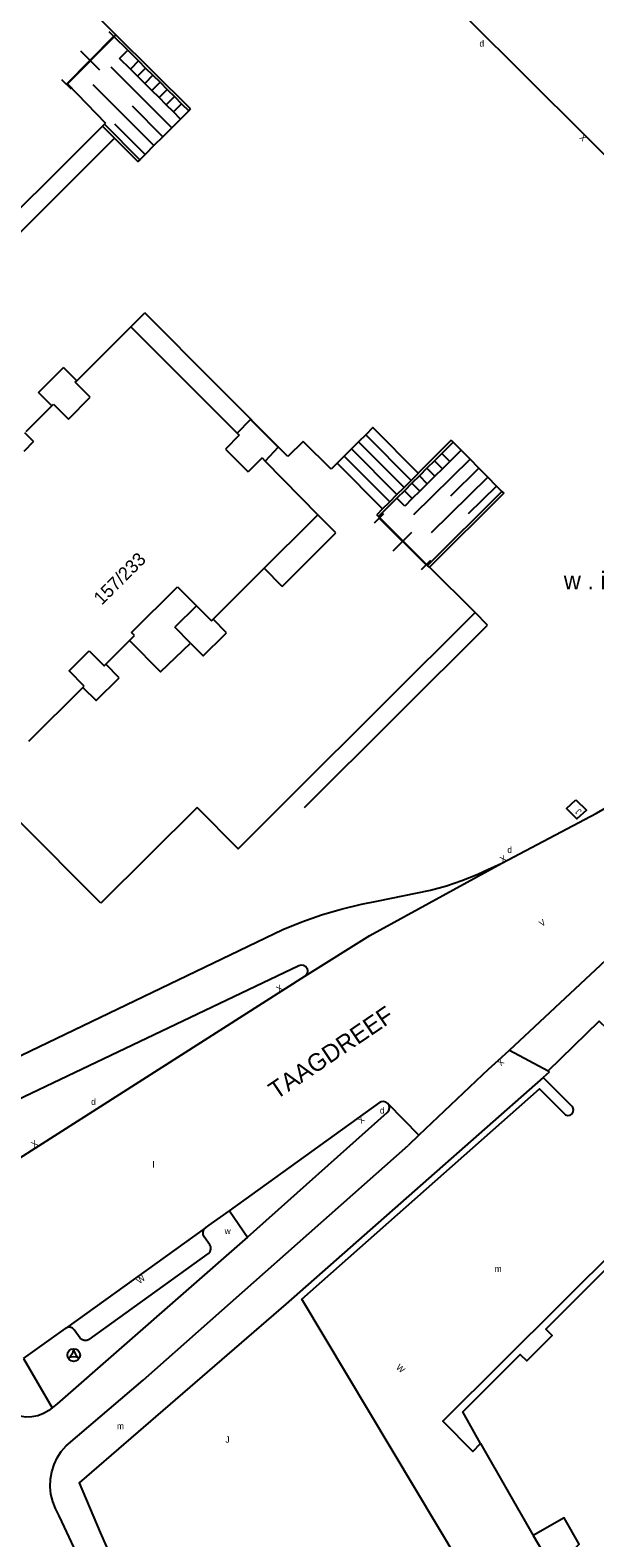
# Model space of a CAD drawing. Extents: x 134999 to 136502, y 457398 to 459002.
# Drawn here: x 136222.9 to 136267.8, y 457857.2 to 457977.1 of the extents above; entities that cross this region are included whole.
import ezdxf

# ---------------------------------------------------------------- set-up
doc = ezdxf.new("R2010")
doc.units = 0
for name, color, linetype in [('RI_DGTB_18', 7, 'Continuous'), ('RI_DGTB_2', 7, 'Continuous'), ('RI_DGTB_28', 7, 'Continuous'), ('RI_DGTB_29', 7, 'Continuous'), ('RI_DGTB_30', 7, 'Continuous'), ('RI_DGTB_31', 7, 'Continuous'), ('RI_DGTB_35', 7, 'Continuous'), ('RI_DGTB_37', 7, 'Continuous'), ('RI_DGTB_41', 7, 'Continuous'), ('RI_DGTB_43', 7, 'Continuous'), ('RI_DGTB_48', 7, 'Continuous'), ('RI_DGTB_53', 7, 'Continuous'), ('RI_DGTB_54', 7, 'Continuous'), ('RI_DGTB_7', 7, 'Continuous')]:
    doc.layers.add(name, color=color, linetype=linetype)

msp = doc.modelspace()

# ---------------------------------------------------------------- linework, layer by layer
at = {"layer": 'RI_DGTB_18'}
for p, q in [((136234.123, 457969.323), (136229.293, 457974.165)), ((136232.707, 457967.91), (136227.877, 457972.752)), ((136231.999, 457967.204), (136229.584, 457969.625)), ((136257.851, 457942.976), (136253.356, 457938.54)), ((136258.554, 457942.264), (136256.306, 457940.046)), ((136259.256, 457941.553), (136254.76, 457937.116)), ((136259.959, 457940.841), (136257.711, 457938.623))]:
    msp.add_line(p, q, dxfattribs=at)
msp.add_lwpolyline([(136233.415, 457968.617), (136231, 457971.038)], dxfattribs=at)
at = {"layer": 'RI_DGTB_2'}
for p, q in [((136227.63, 457947.905), (136226.452, 457949.091)), ((136225.897, 457946.159), (136227.63, 457947.905)), ((136224.713, 457947.35), (136225.897, 457946.159)), ((136223.121, 457944.37), (136222.348, 457943.597)), ((136223.121, 457944.37), (136222.435, 457945.07)), ((136239.492, 457944.883), (136238.395, 457943.784)), ((136238.395, 457943.784), (136240.207, 457941.975)), ((136241.304, 457943.074), (136240.207, 457941.975)), ((136230.92, 457929.189), (136234.578, 457932.831)), ((136234.578, 457932.831), (136236.079, 457931.316)), ((136236.079, 457931.316), (136234.365, 457929.609)), ((136230.769, 457928.557), (136231.16, 457928.948)), ((136231.16, 457928.948), (136230.92, 457929.189)), ((136235.623, 457928.346), (136234.365, 457929.609)), ((136258.69, 457864.698), (136262.868, 457857.372)), ((136262.868, 457857.372), (136264.488, 457854.639))]:
    msp.add_line(p, q, dxfattribs=at)
for points in [[(136226.572, 457949.211), (136230.871, 457953.488)], [(136230.871, 457953.488), (136239.323, 457945.052)], [(136226.452, 457949.091), (136226.572, 457949.211)], [(136222.553, 457945.189), (136224.586, 457947.222)], [(136224.586, 457947.222), (136224.713, 457947.35)], [(136239.323, 457945.052), (136239.492, 457944.883)], [(136241.304, 457943.074), (136241.556, 457942.818)], [(136241.556, 457942.818), (136245.756, 457938.557)], [(136241.476, 457934.301), (136245.28, 457938.099), (136245.735, 457938.537)], [(136245.735, 457938.537), (136245.756, 457938.557)], [(136237.411, 457930.243), (136241.476, 457934.301)], [(136236.079, 457931.316), (136237.276, 457930.108)], [(136237.276, 457930.108), (136237.411, 457930.243)], [(136227.157, 457924.931), (136225.954, 457926.151), (136227.551, 457927.744)], [(136227.551, 457927.744), (136228.747, 457926.535), (136228.876, 457926.664)], [(136228.876, 457926.664), (136230.769, 457928.557)], [(136230.769, 457928.557), (136233.235, 457926.071), (136235.623, 457928.346)], [(136222.743, 457920.535), (136227.048, 457924.822)], [(136227.048, 457924.822), (136227.157, 457924.931)], [(136279.248, 457889.885), (136255.686, 457866.464), (136258.072, 457864.065), (136258.69, 457864.698)], [(136258.69, 457864.698), (136257.281, 457867.212), (136261.853, 457871.769), (136262.361, 457871.259), (136264.394, 457873.284), (136263.886, 457873.794), (136276.49, 457886.347), (136285.43, 457877.35)], [(136264.488, 457854.639), (136266.536, 457856.695), (136265.344, 457858.784), (136262.868, 457857.372)]]:
    msp.add_lwpolyline(points, dxfattribs=at)
at = {"layer": 'RI_DGTB_28'}
for p, q in [((136229.97, 457974.848), (136230.616, 457975.5)), ((136232.046, 457974.083), (136231.399, 457973.431)), ((136232.618, 457973.516), (136231.971, 457972.864)), ((136235.476, 457970.683), (136234.831, 457970.029)), ((136230.871, 457953.488), (136231.98, 457954.621)), ((136244.567, 457944.393), (136243.365, 457943.184)), ((136246.795, 457942.176), (136244.567, 457944.393)), ((136252.602, 457940.722), (136248.987, 457944.356)), ((136253.173, 457941.29), (136249.558, 457944.924)), ((136257.149, 457943.688), (136256.515, 457944.33)), ((136251.461, 457939.586), (136247.846, 457943.22)), ((136256.25, 457942.8), (136255.619, 457943.438)), ((136247.274, 457942.652), (136246.795, 457942.176)), ((136253.853, 457940.432), (136253.232, 457941.061)), ((136254.452, 457941.024), (136253.828, 457941.654)), ((136252.653, 457939.248), (136252.037, 457939.872)), ((136253.253, 457939.84), (136252.634, 457940.466)), ((136250.889, 457939.018), (136250.428, 457938.559))]:
    msp.add_line(p, q, dxfattribs=at)
for points in [[(136225.017, 457981.433), (136229.664, 457976.728)], [(136229.53, 457976.577), (136225.816, 457972.82), (136228.846, 457969.708)], [(136229.672, 457976.72), (136229.53, 457976.577)], [(136229.664, 457976.728), (136229.672, 457976.72)], [(136230.828, 457973.998), (136229.97, 457974.848)], [(136231.474, 457974.65), (136230.828, 457973.998)], [(136231.399, 457973.431), (136230.828, 457973.998)], [(136231.971, 457972.864), (136231.399, 457973.431)], [(136232.543, 457972.297), (136231.971, 457972.864)], [(136233.19, 457972.949), (136232.543, 457972.297)], [(136233.115, 457971.731), (136232.543, 457972.297)], [(136233.761, 457972.383), (136233.115, 457971.731)], [(136234.333, 457971.816), (136233.686, 457971.164)], [(136233.686, 457971.164), (136233.115, 457971.731)], [(136234.259, 457970.597), (136233.686, 457971.164)], [(136234.905, 457971.249), (136234.259, 457970.597)], [(136234.831, 457970.029), (136234.259, 457970.597)], [(136217.809, 457958.72), (136228.601, 457969.465)], [(136228.601, 457969.465), (136228.761, 457969.624)], [(136228.761, 457969.624), (136228.846, 457969.708)], [(136231.99, 457954.611), (136231.98, 457954.621)], [(136243.365, 457943.184), (136231.99, 457954.611)], [(136253.735, 457941.866), (136250.128, 457945.491), (136249.558, 457944.924)], [(136248.987, 457944.356), (136248.417, 457943.788)], [(136249.558, 457944.924), (136248.987, 457944.356)], [(136247.846, 457943.22), (136247.274, 457942.652)], [(136248.417, 457943.788), (136247.846, 457943.22)], [(136252.032, 457940.154), (136248.417, 457943.788)], [(136257.149, 457943.688), (136256.25, 457942.8)], [(136247.274, 457942.652), (136250.889, 457939.018)], [(136255.051, 457941.616), (136254.426, 457942.249)], [(136255.651, 457942.208), (136255.023, 457942.844)], [(136255.651, 457942.208), (136255.051, 457941.616)], [(136256.25, 457942.8), (136255.651, 457942.208)], [(136254.452, 457941.024), (136253.853, 457940.432)], [(136255.051, 457941.616), (136254.452, 457941.024)], [(136253.253, 457939.84), (136252.653, 457939.248)], [(136253.853, 457940.432), (136253.253, 457939.84)], [(136250.573, 457938.415), (136250.428, 457938.559)], [(136254.473, 457934.532), (136250.573, 457938.415)], [(136254.625, 457934.38), (136254.473, 457934.532)], [(136258.248, 457930.774), (136254.625, 457934.38)], [(136258.248, 457930.774), (136243.593, 457916.168)], [(136228.488, 457907.662), (136215.179, 457921.009)], [(136243.593, 457916.168), (136239.397, 457911.987), (136236.134, 457915.267)], [(136236.134, 457915.267), (136228.488, 457907.662)]]:
    msp.add_lwpolyline(points, dxfattribs=at)
at = {"layer": 'RI_DGTB_31'}
msp.add_lwpolyline([(136266.28, 457915.889), (136267.11, 457915.059), (136266.361, 457914.359), (136265.529, 457915.189)], close=True, dxfattribs=at)
msp.add_circle((136226.325, 457871.721), 0.5, dxfattribs=at)
for centre, radius, start, end in [((136225.343, 457872.289), 0.984, 303.89611, 356.03804), ((136226.325, 457870.572), 0.999, 64.2764, 115.72044), ((136227.305, 457872.288), 0.982, 183.93068, 236.24524)]:
    msp.add_arc(centre, radius, start, end, dxfattribs=at)
at = {"layer": 'RI_DGTB_48'}
for p, q in [((136229.499, 457976.602), (136225.738, 457972.807)), ((136229.53, 457976.577), (136225.748, 457972.8)), ((136229.119, 457976.979), (136229.879, 457976.226)), ((136226.86, 457975.457), (136228.378, 457973.953)), ((136225.358, 457973.184), (136226.118, 457972.431)), ((136250.248, 457937.908), (136250.988, 457938.655)), ((136250.618, 457938.281), (136254.355, 457934.579)), ((136250.618, 457938.281), (136254.356, 457934.579)), ((136251.747, 457935.682), (136253.227, 457937.177)), ((136253.985, 457934.205), (136254.726, 457934.952))]:
    msp.add_line(p, q, dxfattribs=at)
msp.add_lwpolyline([(136228.628, 457969.438), (136228.601, 457969.465)], dxfattribs=at)
at = {"layer": 'RI_DGTB_53'}
for p, q in [((136235.618, 457970.826), (136229.672, 457976.72)), ((136234.333, 457971.816), (136234.905, 457971.249)), ((136234.905, 457971.249), (136235.476, 457970.683)), ((136231.583, 457966.789), (136228.761, 457969.624)), ((136219.144, 457958.102), (136229.58, 457968.51)), ((136256.363, 457944.483), (136253.735, 457941.866)), ((136256.363, 457944.483), (136256.515, 457944.33)), ((136252.037, 457939.872), (136250.573, 457938.415)), ((136260.382, 457940.415), (136254.473, 457934.532)), ((136260.382, 457940.415), (136260.534, 457940.263)), ((136259.24, 457929.779), (136258.248, 457930.774)), ((136244.677, 457915.265), (136259.24, 457929.779)), ((136215.351, 457883.156), (136244.714, 457901.87)), ((136260.981, 457895.962), (136264.056, 457894.332)), ((136264.157, 457894.231), (136263.66, 457893.793)), ((136238.725, 457883.202), (136250.686, 457891.819)), ((136251.322, 457891.73), (136253.786, 457889.2)), ((136237.279, 457882.183), (136238.725, 457883.202)), ((136238.725, 457883.202), (136240.147, 457881.107)), ((136236.804, 457881.84), (136225.668, 457873.841)), ((136237.153, 457880.498), (136236.696, 457881.134)), ((136227.543, 457872.969), (136237.039, 457879.8)), ((136222.337, 457871.44), (136225.668, 457873.841)), ((136226.848, 457873.079), (136226.367, 457873.734)), ((136222.337, 457871.44), (136224.614, 457867.523))]:
    msp.add_line(p, q, dxfattribs=at)
for points in [[(136224.324, 458011.395), (136238.721, 457997.011), (136252.931, 457982.751), (136267.011, 457968.731), (136294.351, 457941.321)], [(136230.616, 457975.5), (136229.53, 457976.577)], [(136230.616, 457975.5), (136231.474, 457974.65)], [(136231.474, 457974.65), (136232.046, 457974.083)], [(136232.046, 457974.083), (136232.618, 457973.516)], [(136232.618, 457973.516), (136233.19, 457972.949)], [(136233.19, 457972.949), (136233.761, 457972.383)], [(136233.761, 457972.383), (136234.333, 457971.816)], [(136235.618, 457970.826), (136235.476, 457970.683)], [(136229.58, 457968.51), (136229.55, 457968.54), (136228.628, 457969.438)], [(136234.831, 457970.029), (136234.123, 457969.323)], [(136231.583, 457966.789), (136231.435, 457966.639), (136229.58, 457968.51)], [(136233.415, 457968.617), (136232.707, 457967.91)], [(136234.123, 457969.323), (136233.415, 457968.617)], [(136231.999, 457967.204), (136231.583, 457966.789)], [(136232.707, 457967.91), (136231.999, 457967.204)], [(136256.515, 457944.33), (136255.619, 457943.438)], [(136255.619, 457943.438), (136255.023, 457942.844)], [(136257.851, 457942.976), (136257.149, 457943.688)], [(136253.173, 457941.29), (136253.743, 457941.857), (136253.735, 457941.866)], [(136254.426, 457942.249), (136253.828, 457941.654)], [(136255.023, 457942.844), (136254.426, 457942.249)], [(136258.554, 457942.264), (136257.851, 457942.976)], [(136259.256, 457941.553), (136258.554, 457942.264)], [(136252.032, 457940.154), (136252.602, 457940.722)], [(136252.602, 457940.722), (136253.173, 457941.29)], [(136253.232, 457941.061), (136252.634, 457940.466)], [(136253.828, 457941.654), (136253.232, 457941.061)], [(136259.959, 457940.841), (136259.256, 457941.553)], [(136260.382, 457940.415), (136259.959, 457940.841)], [(136250.889, 457939.018), (136251.461, 457939.586)], [(136251.461, 457939.586), (136252.032, 457940.154)], [(136252.634, 457940.466), (136252.037, 457939.872)], [(136260.534, 457940.263), (136254.625, 457934.38)], [(136210.404, 457889.927), (136242.95, 457905.562), (136244.476, 457906.182), (136246.03, 457906.728), (136247.609, 457907.197), (136249.209, 457907.59), (136250.428, 457907.834), (136254.714, 457908.706), (136255.972, 457909.043), (136257.208, 457909.457), (136258.415, 457909.946), (136258.981, 457910.205), (136260.372, 457910.857)], [(136244.714, 457901.87), (136249.879, 457905.094), (136260.372, 457910.857)], [(136260.981, 457895.962), (136270.277, 457904.631)], [(136212.572, 457887.624), (136244.235, 457902.702), (136244.423, 457902.753), (136244.616, 457902.724), (136244.782, 457902.622), (136244.894, 457902.462), (136244.932, 457902.27), (136244.892, 457902.08), (136244.779, 457901.921), (136244.714, 457901.87)], [(136264.157, 457894.231), (136264.056, 457894.332), (136268.127, 457898.277), (136268.742, 457897.694), (136268.853, 457897.769)], [(136259.33, 457894.454), (136260.104, 457895.174), (136260.981, 457895.962)], [(136259.33, 457894.454), (136253.786, 457889.2)], [(136263.66, 457893.793), (136243.211, 457875.766), (136226.755, 457861.549), (136228.421, 457857.617), (136230.16, 457853.717), (136231.972, 457849.85), (136233.856, 457846.018), (136235.812, 457842.222), (136237.838, 457838.463), (136237.931, 457838.298)], [(136262.586, 457851.215), (136258.853, 457852.158), (136244.478, 457876.168), (136263.39, 457892.903), (136265.322, 457890.951), (136265.458, 457890.83), (136265.634, 457890.777), (136265.815, 457890.804), (136265.968, 457890.905), (136266.065, 457891.061), (136266.086, 457891.243), (136266.029, 457891.417), (136265.969, 457891.496), (136263.66, 457893.793)], [(136240.147, 457881.107), (136251.265, 457891.019), (136251.39, 457891.172), (136251.445, 457891.362), (136251.421, 457891.559), (136251.322, 457891.73)], [(136251.322, 457891.73), (136251.164, 457891.849), (136250.972, 457891.896), (136250.777, 457891.865), (136250.686, 457891.819)], [(136253.786, 457889.2), (136252.939, 457888.397)], [(136257.217, 457800), (136246.627, 457818.257), (136238.305, 457832.581), (136231.138, 457846.156), (136225.599, 457858.023), (136225.175, 457858.948), (136225.149, 457858.989), (136224.863, 457859.514), (136224.65, 457860.073), (136224.514, 457860.655), (136224.456, 457861.25), (136224.478, 457861.847), (136224.58, 457862.436), (136224.759, 457863.007), (136225.013, 457863.548), (136225.336, 457864.051), (136225.724, 457864.506), (136231.858, 457869.724), (136252.939, 457888.397)], [(136236.696, 457881.134), (136236.614, 457881.315), (136236.61, 457881.514), (136236.683, 457881.699), (136236.804, 457881.84)], [(136236.804, 457881.84), (136237.279, 457882.183)], [(136240.147, 457881.107), (136225.001, 457867.852), (136224.614, 457867.523)], [(136237.039, 457879.8), (136237.174, 457879.946), (136237.242, 457880.133), (136237.231, 457880.332), (136237.153, 457880.498)], [(136226.367, 457873.734), (136226.22, 457873.868), (136226.032, 457873.933), (136225.833, 457873.921), (136225.668, 457873.841)], [(136227.543, 457872.969), (136227.361, 457872.887), (136227.162, 457872.883), (136226.978, 457872.956), (136226.848, 457873.079)], [(136224.614, 457867.523), (136224.346, 457867.312), (136223.929, 457867.069), (136223.478, 457866.897), (136223.004, 457866.802), (136222.522, 457866.786), (136222.043, 457866.85), (136221.581, 457866.992), (136221.532, 457867.021), (136221.122, 457867.314), (136220.763, 457867.668), (136220.465, 457868.074), (136219.553, 457869.452)]]:
    msp.add_lwpolyline(points, dxfattribs=at)
at = {"layer": 'RI_DGTB_54'}
msp.add_lwpolyline([(136260.372, 457910.857), (136267.912, 457914.825), (136271.486, 457916.888), (136275.02, 457919.019), (136278.464, 457921.298), (136282.037, 457923.756), (136285.565, 457926.279), (136286.022, 457926.619)], dxfattribs=at)
at = {"layer": 'RI_DGTB_7'}
for p, q in [((136223.527, 457948.287), (136225.514, 457950.276)), ((136226.572, 457949.211), (136225.514, 457950.276)), ((136239.323, 457945.052), (136240.377, 457946.138)), ((136240.377, 457946.138), (136242.576, 457943.929)), ((136242.576, 457943.929), (136241.556, 457942.818)), ((136247.164, 457937.106), (136245.735, 457938.537)), ((136242.919, 457932.855), (136247.164, 457937.106)), ((136242.919, 457932.855), (136241.476, 457934.301)), ((136238.478, 457929.175), (136237.411, 457930.243)), ((136229.946, 457925.593), (136228.876, 457926.664))]:
    msp.add_line(p, q, dxfattribs=at)
for points in [[(136224.586, 457947.222), (136223.527, 457948.287)], [(136235.623, 457928.346), (136236.634, 457927.342), (136238.337, 457929.035)], [(136238.337, 457929.035), (136238.478, 457929.175)], [(136227.048, 457924.822), (136228.097, 457923.775), (136229.946, 457925.593)]]:
    msp.add_lwpolyline(points, dxfattribs=at)

# ---------------------------------------------------------------- texts
at = {"layer": 'RI_DGTB_29'}
msp.add_text('d', height=0.5, rotation=359.99973, dxfattribs=at).set_placement((136258.601, 457975.792))
for s, p in [('d', (136260.821, 457911.656)), ('d', (136227.709, 457891.616)), ('d', (136250.678, 457890.932)), ('w', (136238.331, 457881.345))]:
    msp.add_text(s, height=0.5, dxfattribs=at).set_placement(p)
at = {"layer": 'RI_DGTB_30'}
for s, height, rotation, p in [('X', 0.499, 135.02998, (136267.188, 457968.555)), ('X', 0.5, 28.61794, (136260.411, 457910.856)), ('V', 0.499, 34.428, (136263.554, 457905.769)), ('X', 0.499, 33.36646, (136242.639, 457900.557)), ('X', 0.5, 222.89333, (136260.287, 457895.344)), ('X', 0.5, 219.04006, (136249.206, 457890.766)), ('X', 0.5, 34.53466, (136223.146, 457888.19)), ('W', 0.5, 38.74815, (136231.569, 457877.35)), ('W', 0.5, 317.38544, (136251.927, 457870.685))]:
    msp.add_text(s, height=height, rotation=rotation, dxfattribs=at).set_placement(p)
at = {"layer": 'RI_DGTB_31'}
msp.add_text('J', height=0.499, rotation=135.24034, dxfattribs=at).set_placement((136266.77, 457914.99))
msp.add_text('J', height=0.5, dxfattribs=at).set_placement((136238.387, 457864.749))
at = {"layer": 'RI_DGTB_35'}
msp.add_text('157/233', height=1.054, rotation=44.9513, dxfattribs=at).set_placement((136228.544, 457931.309))
at = {"layer": 'RI_DGTB_37'}
msp.add_text('TAAGDREEF', height=1.4, rotation=34.02167, dxfattribs=at).set_placement((136242.443, 457892.004))
msp.add_text('TAAGDREEF', height=1.4, rotation=34.02167, dxfattribs=at).set_placement((136242.443, 457892.004))
msp.add_text('TAAGDREEF', height=1.4, rotation=34.02167, dxfattribs=at).set_placement((136242.443, 457892.004))
at = {"layer": 'RI_DGTB_41'}
msp.add_text('w . i . u .', height=1.4, dxfattribs=at).set_placement((136265.314, 457932.627))
at = {"layer": 'RI_DGTB_43'}
for s, p in [('l', (136232.599, 457886.634)), ('m', (136229.766, 457865.825))]:
    msp.add_text(s, height=0.5, dxfattribs=at).set_placement(p)
msp.add_text('m', height=0.5, rotation=359.99963, dxfattribs=at).set_placement((136259.811, 457878.333))

doc.saveas('drawing.dxf')
